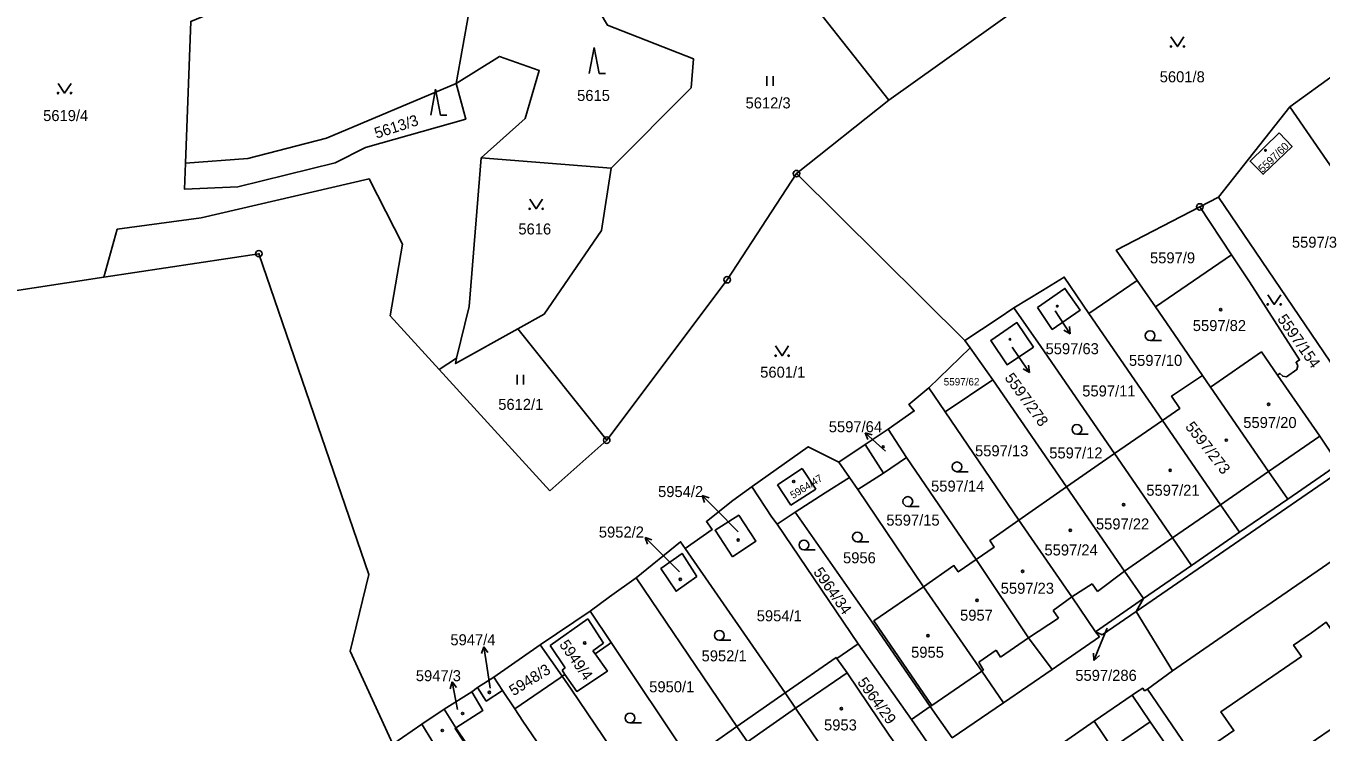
# Model space of a CAD drawing. Extents: x -644096 to -634268, y -1141430 to -1133463.
# Drawn here: x -639627.9 to -639428.1, y -1138823.8 to -1138714.8 of the extents above; entities that cross this region are included whole.
import ezdxf

# ---------------------------------------------------------------- set-up
doc = ezdxf.new("R2010")
doc.units = 0
for name, color, linetype in [('_CIVIL_CONSTRUCTION', 7, 'Continuous'), ('M_Svah_Nasyp', 7, 'Continuous'), ('M_Svah_Zarez', 7, 'Continuous'), ('svrsek_osa_sjezdy', 7, 'Continuous'), ('svrsek_osa_terminal_VRT', 7, 'Continuous'), ('svrsek_osa_VRT', 7, 'Continuous'), ('svrsek_popisy_VRT', 7, 'Continuous'), ('terminal_VRT', 7, 'Continuous')]:
    doc.layers.add(name, color=color, linetype=linetype)

msp = doc.modelspace()

# ---------------------------------------------------------------- linework, layer by layer
at = {"layer": '_CIVIL_CONSTRUCTION'}
for centre, radius in [((-639509.05, -1138737.63), 0.5), ((-639509.05, -1138737.63), 0.0303), ((-639446.84, -1138742.77), 0.5), ((-639446.84, -1138742.77), 0.0303), ((-639591.98, -1138749.98), 0.5), ((-639591.98, -1138749.98), 0.0303), ((-639519.75, -1138754), 0.5), ((-639519.75, -1138754), 0.0303), ((-639538.33, -1138778.76), 0.5), ((-639538.33, -1138778.76), 0.0303)]:
    msp.add_circle(centre, radius, dxfattribs=at)
at = {"layer": 'M_Svah_Nasyp'}
for p, q in [((-639498.45, -1138779.43), (-639495.64, -1138783.82)), ((-639436.23, -1138783.61), (-639428.33, -1138778.15)), ((-639508.19, -1138783.15), (-639511.99, -1138785.62)), ((-639506.08, -1138786.33), (-639508.19, -1138783.15)), ((-639443.63, -1138788.72), (-639436.23, -1138783.61)), ((-639511.99, -1138785.62), (-639509.93, -1138788.79)), ((-639509.93, -1138788.79), (-639506.08, -1138786.33)), ((-639443.63, -1138788.72), (-639451.03, -1138793.84)), ((-639451.03, -1138793.84), (-639458.44, -1138798.96)), ((-639462.61, -1138802.09), (-639458.44, -1138798.96)), ((-639463.42, -1138800.91), (-639466.58, -1138802.9)), ((-639462.61, -1138802.09), (-639463.42, -1138800.91)), ((-639469.44, -1138805.04), (-639466.58, -1138802.9)), ((-639468.66, -1138806.23), (-639469.44, -1138805.04)), ((-639541.22, -1138806.34), (-639547.04, -1138810.45)), ((-639541.22, -1138806.34), (-639538.81, -1138810.08)), ((-639468.66, -1138806.23), (-639473.25, -1138809.24)), ((-639473.25, -1138809.24), (-639477.57, -1138812.23)), ((-639544.71, -1138813.86), (-639547.04, -1138810.45)), ((-639538.81, -1138810.08), (-639540.45, -1138811.26)), ((-639540.45, -1138811.26), (-639540.13, -1138811.7)), ((-639478.26, -1138811.13), (-639480.94, -1138813)), ((-639477.57, -1138812.23), (-639478.26, -1138811.13)), ((-639480.94, -1138813), (-639480.22, -1138814.23)), ((-639545.22, -1138814.26), (-639544.71, -1138813.86)), ((-639544.78, -1138814.9), (-639545.22, -1138814.26)), ((-639509.18, -1138820.11), (-639501.24, -1138814.65)), ((-639480.48, -1138814.4), (-639488.18, -1138819.67)), ((-639480.22, -1138814.23), (-639480.48, -1138814.4)), ((-639509.18, -1138820.11), (-639516.63, -1138825.29)), ((-639454.47, -1138822.19), (-639460.37, -1138826.21))]:
    msp.add_line(p, q, dxfattribs=at)
at = {"layer": 'M_Svah_Zarez'}
for centre, radius in [((-639436.7, -1138734.04), 0.123), ((-639468.83, -1138758.08), 0.123), ((-639443.62, -1138758.6), 0.175), ((-639476.12, -1138763.18), 0.123), ((-639436.23, -1138773.23), 0.175), ((-639495.68, -1138779.78), 0.175), ((-639442.76, -1138778.75), 0.175), ((-639451.41, -1138783.4), 0.175), ((-639509.47, -1138785.13), 0.175), ((-639458.6, -1138788.7), 0.175), ((-639466.82, -1138792.65), 0.175), ((-639518.05, -1138794.17), 0.175), ((-639474.18, -1138799.01), 0.175), ((-639526.98, -1138800.24), 0.175), ((-639481.2, -1138803.47), 0.175), ((-639488.78, -1138808.93), 0.175), ((-639541.71, -1138810.04), 0.175), ((-639556.42, -1138817.67), 0.175), ((-639560.56, -1138820.92), 0.175), ((-639502.12, -1138820.16), 0.175), ((-639563.69, -1138823.55), 0.175)]:
    msp.add_circle(centre, radius, dxfattribs=at)
at = {"layer": 'svrsek_osa_sjezdy'}
for p, q in [((-639540.26, -1138718.17), (-639541.01, -1138722.17)), ((-639539.51, -1138722.17), (-639540.26, -1138718.17)), ((-639539.51, -1138722.17), (-639538.51, -1138722.17)), ((-639513.65, -1138724.08), (-639513.65, -1138722.58)), ((-639512.65, -1138724.08), (-639512.65, -1138722.58)), ((-639564.72, -1138724.62), (-639565.47, -1138728.62)), ((-639563.97, -1138728.62), (-639564.72, -1138724.62)), ((-639563.97, -1138728.62), (-639562.97, -1138728.62)), ((-639454.5, -1138763.37), (-639452.75, -1138763.37)), ((-639552.16, -1138770.18), (-639552.16, -1138768.68)), ((-639551.16, -1138770.18), (-639551.16, -1138768.68)), ((-639465.8, -1138777.84), (-639464.05, -1138777.84)), ((-639484.3, -1138783.62), (-639482.55, -1138783.62)), ((-639491.88, -1138788.97), (-639490.13, -1138788.97)), ((-639507.91, -1138795.67), (-639506.16, -1138795.67)), ((-639499.65, -1138794.45), (-639497.9, -1138794.45)), ((-639520.94, -1138809.63), (-639519.19, -1138809.63)), ((-639534.73, -1138822.38), (-639532.98, -1138822.38))]:
    msp.add_line(p, q, dxfattribs=at)
for points in [[(-639451.29, -1138716.52), (-639450.29, -1138718.02), (-639449.29, -1138716.52)], [(-639622.96, -1138723.7), (-639621.96, -1138725.2), (-639620.96, -1138723.7)], [(-639550.21, -1138741.56), (-639549.21, -1138743.06), (-639548.21, -1138741.56)], [(-639436.36, -1138756.31), (-639435.36, -1138757.81), (-639434.36, -1138756.31)], [(-639512.27, -1138764.22), (-639511.27, -1138765.72), (-639510.27, -1138764.22)]]:
    msp.add_lwpolyline(points, dxfattribs=at)
for centre, radius in [((-639451.29, -1138718.02), 0.1), ((-639449.29, -1138718.02), 0.1), ((-639622.96, -1138725.2), 0.1), ((-639620.96, -1138725.2), 0.1), ((-639550.21, -1138743.06), 0.1), ((-639548.21, -1138743.06), 0.1), ((-639436.36, -1138757.81), 0.1), ((-639434.36, -1138757.81), 0.1), ((-639454.5, -1138762.62), 0.75), ((-639512.27, -1138765.72), 0.1), ((-639510.27, -1138765.72), 0.1), ((-639465.8, -1138777.09), 0.75), ((-639484.3, -1138782.87), 0.75), ((-639491.88, -1138788.22), 0.75), ((-639499.65, -1138793.7), 0.75), ((-639507.91, -1138794.92), 0.75), ((-639520.94, -1138808.88), 0.75), ((-639534.73, -1138821.63), 0.75)]:
    msp.add_circle(centre, radius, dxfattribs=at)
at = {"layer": 'svrsek_osa_terminal_VRT'}
msp.add_arc((-642050.26, -1145189.6), 8802.25, 41.413152, 75.317049, dxfattribs=at)
at = {"layer": 'svrsek_popisy_VRT'}
for p, q in [((-639469.17, -1138758.78), (-639468.47, -1138759.84)), ((-639468.47, -1138759.84), (-639466.84, -1138762.36)), ((-639466.84, -1138762.36), (-639467.8, -1138761.79)), ((-639466.84, -1138762.36), (-639466.96, -1138761.24)), ((-639475.8, -1138764.43), (-639474.82, -1138765.84)), ((-639474.82, -1138765.84), (-639473.1, -1138768.3)), ((-639473.1, -1138768.3), (-639474.08, -1138767.77)), ((-639473.1, -1138768.3), (-639473.26, -1138767.19)), ((-639496.25, -1138779.62), (-639498.48, -1138777.61)), ((-639498.48, -1138777.61), (-639497.4, -1138777.91)), ((-639498.48, -1138777.61), (-639498.07, -1138778.65)), ((-639495.32, -1138780.45), (-639496.25, -1138779.62)), ((-639521.48, -1138789.42), (-639523.6, -1138787.3)), ((-639523.6, -1138787.3), (-639522.54, -1138787.65)), ((-639523.6, -1138787.3), (-639523.25, -1138788.36)), ((-639518.07, -1138792.88), (-639521.48, -1138789.42)), ((-639530.29, -1138795.88), (-639532.41, -1138793.76)), ((-639532.41, -1138793.76), (-639531.35, -1138794.11)), ((-639532.41, -1138793.76), (-639532.06, -1138794.82)), ((-639527.08, -1138799.09), (-639530.29, -1138795.88)), ((-639461.15, -1138807.75), (-639462.04, -1138809.96)), ((-639557.3, -1138810.62), (-639557.64, -1138811.68)), ((-639556.83, -1138813.58), (-639557.3, -1138810.62)), ((-639557.3, -1138810.62), (-639556.65, -1138811.53)), ((-639463.16, -1138812.74), (-639463.25, -1138811.63)), ((-639462.04, -1138809.96), (-639463.16, -1138812.74)), ((-639556.32, -1138817), (-639556.83, -1138813.58)), ((-639463.16, -1138812.74), (-639462.33, -1138812)), ((-639562.16, -1138816.03), (-639562.46, -1138817.11)), ((-639561.59, -1138818.98), (-639562.16, -1138816.03)), ((-639562.16, -1138816.03), (-639561.48, -1138816.92)), ((-639561.33, -1138820.31), (-639561.59, -1138818.98))]:
    msp.add_line(p, q, dxfattribs=at)
at = {"layer": 'terminal_VRT'}
for p, q in [((-639509.65, -1138707.43), (-639494.8, -1138726.29)), ((-639425.69, -1138722.06), (-639432.95, -1138727.35)), ((-639509.05, -1138737.63), (-639494.8, -1138726.29)), ((-639432.95, -1138727.35), (-639443.96, -1138741.28)), ((-639416.65, -1138751.02), (-639432.95, -1138727.35)), ((-639557.71, -1138735.17), (-639537.64, -1138736.78)), ((-639483.06, -1138763.39), (-639509.05, -1138737.63)), ((-639443.96, -1138741.28), (-639446.84, -1138742.77)), ((-639441.96, -1138750.18), (-639446.84, -1138742.77)), ((-639453.69, -1138758.19), (-639441.96, -1138750.18)), ((-639658.04, -1138760.04), (-639615.92, -1138753.63)), ((-639456.52, -1138754.1), (-639463.95, -1138759.21)), ((-639456.52, -1138754.1), (-639453.69, -1138758.19)), ((-639571.72, -1138759.57), (-639564.19, -1138767.84)), ((-639463.95, -1138759.21), (-639452.59, -1138775.7)), ((-639552.02, -1138761.57), (-639538.33, -1138778.76)), ((-639483.06, -1138763.39), (-639482.26, -1138764.52)), ((-639482.26, -1138764.52), (-639488.66, -1138770.67)), ((-639478.79, -1138769.43), (-639482.26, -1138764.52)), ((-639561.52, -1138766.11), (-639564.19, -1138767.84)), ((-639564.19, -1138767.84), (-639547.12, -1138786.58)), ((-639478.79, -1138769.43), (-639486.12, -1138774.4)), ((-639467.39, -1138785.95), (-639478.79, -1138769.43)), ((-639446.4, -1138768.8), (-639445.19, -1138770.58)), ((-639488.66, -1138770.67), (-639486.12, -1138774.4)), ((-639486.12, -1138774.4), (-639474.75, -1138791.12)), ((-639459.99, -1138780.82), (-639452.59, -1138775.7)), ((-639494.89, -1138777.05), (-639492.09, -1138781.42)), ((-639547.12, -1138786.58), (-639538.33, -1138778.76)), ((-639492.09, -1138781.42), (-639481.36, -1138797.19)), ((-639467.39, -1138785.95), (-639459.99, -1138780.82)), ((-639502.51, -1138782.15), (-639500.9, -1138784.49)), ((-639500.9, -1138784.49), (-639499.6, -1138786.37)), ((-639499.6, -1138786.37), (-639489.48, -1138801.38)), ((-639474.75, -1138791.12), (-639467.39, -1138785.95)), ((-639433.26, -1138787.86), (-639440.69, -1138792.97)), ((-639509.24, -1138789.88), (-639512.01, -1138791.72)), ((-639512.01, -1138791.72), (-639499.52, -1138810.17)), ((-639466.58, -1138802.9), (-639474.75, -1138791.12)), ((-639448.11, -1138798.08), (-639440.69, -1138792.97)), ((-639510.81, -1138817.72), (-639526.21, -1138795.46)), ((-639455.53, -1138803.19), (-639448.11, -1138798.08)), ((-639462.95, -1138808.31), (-639466.58, -1138802.9)), ((-639462.95, -1138808.31), (-639455.53, -1138803.19)), ((-639456.68, -1138805.2), (-639455.53, -1138803.19)), ((-639548.61, -1138810.33), (-639540.89, -1138805.15)), ((-639540.89, -1138805.15), (-639537.65, -1138809.99)), ((-639456.68, -1138805.2), (-639461.88, -1138808.77)), ((-639451.06, -1138814.33), (-639456.68, -1138805.2)), ((-639469.62, -1138814.15), (-639462.32, -1138809.09)), ((-639462.32, -1138809.09), (-639462.95, -1138808.31)), ((-639461.88, -1138808.77), (-639462.95, -1138808.31)), ((-639555.76, -1138815.31), (-639548.61, -1138810.33)), ((-639548.61, -1138810.33), (-639545.2, -1138815.19)), ((-639525.56, -1138828.06), (-639537.65, -1138809.99)), ((-639499.52, -1138810.17), (-639502.83, -1138812.42)), ((-639491.33, -1138821.87), (-639499.52, -1138810.17)), ((-639558.24, -1138816.91), (-639555.76, -1138815.31)), ((-639554.39, -1138817.38), (-639555.76, -1138815.31)), ((-639469.62, -1138814.15), (-639477.14, -1138819.29)), ((-639454.91, -1138817.15), (-639451.06, -1138814.33)), ((-639563.38, -1138820.27), (-639559.12, -1138817.6)), ((-639559.12, -1138817.6), (-639558.24, -1138816.91)), ((-639552.51, -1138820.23), (-639554.39, -1138817.38)), ((-639510.81, -1138817.72), (-639518.25, -1138822.95)), ((-639454.91, -1138817.15), (-639423.12, -1138863.83)), ((-639463.12, -1138822.13), (-639457.28, -1138818.09)), ((-639566.85, -1138822.59), (-639563.38, -1138820.27)), ((-639561.6, -1138823.13), (-639563.38, -1138820.27)), ((-639488.45, -1138819.84), (-639491.33, -1138821.87)), ((-639571.3, -1138825.68), (-639566.85, -1138822.59)), ((-639547.95, -1138843.22), (-639561.6, -1138823.13)), ((-639525.56, -1138828.06), (-639518.25, -1138822.95)), ((-639468.36, -1138825.74), (-639463.12, -1138822.13))]:
    msp.add_line(p, q, dxfattribs=at)
for points in [[(-639494.8, -1138726.29), (-639474.95, -1138712.16), (-639440.61, -1138670.43), (-639434.02, -1138666.69)], [(-639509.65, -1138707.43), (-639524.93, -1138705.55), (-639556.06, -1138698.89), (-639566.31, -1138699.23), (-639578.21, -1138702.95), (-639589.87, -1138708.93), (-639602.5, -1138714.14), (-639603.3, -1138736)], [(-639561.57, -1138723.74), (-639559.58, -1138712.84), (-639553.95, -1138710), (-639539.34, -1138712.83), (-639538.23, -1138714.72), (-639524.94, -1138719.91), (-639525.32, -1138724.38), (-639537.64, -1138736.78)], [(-639561.57, -1138723.74), (-639554.89, -1138719.54), (-639548.74, -1138721.74), (-639550.88, -1138729.11), (-639557.71, -1138735.17)], [(-639603.3, -1138736), (-639603.45, -1138740.04), (-639595.22, -1138739.65), (-639580.19, -1138735.95), (-639575.54, -1138733.59), (-639560.08, -1138729.22), (-639561.57, -1138723.74)], [(-639603.3, -1138736), (-639593.68, -1138735.3), (-639581.55, -1138732.14), (-639561.57, -1138723.74)], [(-639434.58, -1138731.36), (-639432.6, -1138733.43), (-639437.08, -1138737.73), (-639439.07, -1138735.71), (-639434.58, -1138731.36)], [(-639557.71, -1138735.17), (-639559.56, -1138758.11), (-639561.52, -1138766.11)], [(-639537.64, -1138736.78), (-639539.12, -1138746.4), (-639547.97, -1138759.31), (-639552.02, -1138761.57)], [(-639509.05, -1138737.63), (-639519.75, -1138754), (-639538.33, -1138778.76)], [(-639615.92, -1138753.63), (-639613.83, -1138746.2), (-639600.91, -1138744.44), (-639574.97, -1138738.43), (-639569.81, -1138748.51), (-639571.72, -1138759.57)], [(-639443.96, -1138741.28), (-639425.8, -1138767.98), (-639423.01, -1138766.02), (-639418.69, -1138772.34), (-639420.39, -1138773.5), (-639417.35, -1138777.94)], [(-639446.84, -1138742.77), (-639459.73, -1138749.44), (-639456.52, -1138754.1)], [(-639615.92, -1138753.63), (-639591.98, -1138749.98), (-639575.02, -1138799.47), (-639577.91, -1138811.29), (-639571.3, -1138825.68)], [(-639434.85, -1138768.72), (-639434.47, -1138768.46), (-639434.05, -1138768.89), (-639433.46, -1138768.97), (-639431.86, -1138767.87), (-639431.73, -1138767.28), (-639431.99, -1138766.74), (-639431.44, -1138766.37), (-639439.17, -1138754.34), (-639441.96, -1138750.18)], [(-639463.95, -1138759.21), (-639467.75, -1138753.6), (-639471.09, -1138755.64), (-639475.51, -1138758.33)], [(-639471.89, -1138758.3), (-639467.64, -1138755.34), (-639465.31, -1138758.7), (-639469.59, -1138761.67), (-639471.89, -1138758.3)], [(-639475.51, -1138758.33), (-639477.95, -1138759.97), (-639483.06, -1138763.39)], [(-639475.51, -1138758.33), (-639471.37, -1138764.32), (-639459.99, -1138780.82)], [(-639446.4, -1138768.8), (-639450.73, -1138762.46), (-639453.69, -1138758.19)], [(-639561.52, -1138766.11), (-639561.63, -1138766.93), (-639552.02, -1138761.57)], [(-639472.5, -1138764.4), (-639476.57, -1138767.13), (-639479.08, -1138763.36), (-639475.05, -1138760.61), (-639472.5, -1138764.4)], [(-639434.85, -1138768.72), (-639437.33, -1138765.15), (-639445.19, -1138770.58)], [(-639452.59, -1138775.7), (-639449.93, -1138773.86), (-639451.18, -1138771.96), (-639446.4, -1138768.8)], [(-639433.26, -1138787.86), (-639425.43, -1138782.46), (-639428.33, -1138778.15), (-639434.85, -1138768.72)], [(-639488.66, -1138770.67), (-639491.73, -1138773.26), (-639490.89, -1138774.25), (-639494.89, -1138777.05)], [(-639445.19, -1138770.58), (-639436.23, -1138783.61), (-639433.26, -1138787.86)], [(-639440.69, -1138792.97), (-639443.63, -1138788.72), (-639452.59, -1138775.7)], [(-639494.89, -1138777.05), (-639498.45, -1138779.43), (-639502.51, -1138782.15)], [(-639515.91, -1138785.9), (-639507.23, -1138779.78), (-639502.51, -1138782.15)], [(-639456.68, -1138805.2), (-639424.68, -1138783.18), (-639418.9, -1138779.24), (-639417.24, -1138778.11), (-639417.35, -1138777.94)], [(-639492.09, -1138781.42), (-639495.64, -1138783.82), (-639499.6, -1138786.37)], [(-639459.99, -1138780.82), (-639451.03, -1138793.84), (-639448.11, -1138798.08)], [(-639500.9, -1138784.49), (-639504.64, -1138786.89), (-639509.24, -1138789.88)], [(-639526.21, -1138795.46), (-639522.05, -1138792.52), (-639522.95, -1138791.31), (-639518.87, -1138788.08), (-639515.91, -1138785.9)], [(-639512.01, -1138791.72), (-639512.84, -1138790.65), (-639515.91, -1138786.03), (-639515.91, -1138785.9)], [(-639455.53, -1138803.19), (-639458.44, -1138798.96), (-639467.39, -1138785.95)], [(-639518.91, -1138796.76), (-639521.6, -1138792.66), (-639517.96, -1138790.34), (-639515.34, -1138794.36), (-639518.91, -1138796.76)], [(-639509.24, -1138789.88), (-639497.37, -1138806.81), (-639488.45, -1138819.84)], [(-639474.75, -1138791.12), (-639479.21, -1138794.25), (-639478.55, -1138795.24), (-639481.36, -1138797.19)], [(-639533.8, -1138799.97), (-639526.92, -1138794.43), (-639526.21, -1138795.46)], [(-639422.45, -1138795.38), (-639426.43, -1138797.36), (-639436.49, -1138804.29), (-639437.73, -1138805.14), (-639451.06, -1138814.33)], [(-639524.4, -1138799.77), (-639527.62, -1138802.07), (-639529.96, -1138798.57), (-639526.71, -1138796.22), (-639524.4, -1138799.77)], [(-639489.48, -1138801.38), (-639484.78, -1138798.1), (-639484.1, -1138799.08), (-639481.36, -1138797.19)], [(-639481.36, -1138797.19), (-639473.25, -1138809.24), (-639469.62, -1138814.15)], [(-639540.89, -1138805.15), (-639537.89, -1138802.94), (-639533.8, -1138799.97)], [(-639518.25, -1138822.95), (-639521.17, -1138818.63), (-639533.8, -1138799.97)], [(-639489.48, -1138801.38), (-639497.12, -1138806.61), (-639488.18, -1138819.67), (-639488.45, -1138819.84)], [(-639477.14, -1138819.29), (-639480.48, -1138814.4), (-639489.48, -1138801.38)], [(-639403.68, -1138820.45), (-639414.58, -1138804.44), (-639424.43, -1138811.1), (-639427.33, -1138806.84), (-639429.63, -1138808.48), (-639432.36, -1138810.36), (-639431.15, -1138812.13), (-639443.57, -1138820.66), (-639441.57, -1138823.57), (-639444.04, -1138825.27), (-639439.35, -1138832.09), (-639430.96, -1138826.33), (-639424.64, -1138821.99), (-639423.64, -1138823.45), (-639418.37, -1138819.84), (-639413.39, -1138827.09), (-639403.68, -1138820.45)], [(-639537.65, -1138809.99), (-639538.12, -1138810.31), (-639540.13, -1138811.7), (-639538.21, -1138814.37), (-639542.96, -1138817.51), (-639544.78, -1138814.9), (-639545.2, -1138815.19)], [(-639502.83, -1138812.42), (-639502.95, -1138812.26), (-639510.81, -1138817.72)], [(-639491.38, -1138829.06), (-639494.75, -1138824.25), (-639501.24, -1138814.65), (-639502.83, -1138812.42)], [(-639545.2, -1138815.19), (-639545.53, -1138815.42), (-639552.51, -1138820.23)], [(-639532.76, -1138833.54), (-639543.8, -1138817.19), (-639545.2, -1138815.19)], [(-639559.12, -1138817.6), (-639557.41, -1138820.46), (-639561.6, -1138823.13)], [(-639554.39, -1138817.38), (-639556.91, -1138819.01), (-639558.24, -1138816.91)], [(-639499.34, -1138834.57), (-639502.69, -1138829.74), (-639503.1, -1138829.15), (-639509.18, -1138820.11), (-639510.81, -1138817.72)], [(-639457.28, -1138818.09), (-639456.62, -1138817.62), (-639455.64, -1138817.02), (-639455.35, -1138817.42), (-639454.91, -1138817.15)], [(-639477.14, -1138819.29), (-639485.02, -1138824.66), (-639488.45, -1138819.84)], [(-639450, -1138841.48), (-639447.68, -1138839.73), (-639448.13, -1138839.06), (-639444.58, -1138836.62), (-639446.2, -1138834.21), (-639454.47, -1138822.19), (-639457.28, -1138818.09)], [(-639538.61, -1138840.6), (-639551.25, -1138822.13), (-639552.51, -1138820.23)], [(-639561.6, -1138823.13), (-639561.71, -1138823.22), (-639560.44, -1138825.18), (-639563.9, -1138827.37), (-639566.85, -1138822.59)], [(-639506.87, -1138839.66), (-639510.51, -1138834.25), (-639516.63, -1138825.29), (-639518.25, -1138822.95)], [(-639491.33, -1138821.87), (-639487.95, -1138826.67), (-639491.38, -1138829.06)], [(-639463.12, -1138822.13), (-639460.37, -1138826.21), (-639452.11, -1138838.22), (-639450, -1138841.48)]]:
    msp.add_lwpolyline(points, dxfattribs=at)

# ---------------------------------------------------------------- texts
at = {"layer": 'svrsek_osa_VRT'}
for s, height, p in [('5601/8', 1.7, (-639453.02, -1138723.54)), ('5615', 1.7, (-639542.89, -1138726.42)), ('5612/3', 1.7, (-639516.91, -1138727.57)), ('5619/4', 1.7, (-639625.26, -1138729.52)), ('5616', 1.7, (-639551.95, -1138747.02)), ('5597/3', 1.7, (-639432.63, -1138749.06)), ('5597/9', 1.7, (-639454.52, -1138751.47)), ('5597/82', 1.7, (-639447.92, -1138761.92)), ('5597/63', 1.7, (-639470.63, -1138765.49)), ('5597/10', 1.7, (-639457.77, -1138767.29)), ('5601/1', 1.7, (-639514.65, -1138769.11)), ('5597/62', 1.14, (-639486.34, -1138770.31)), ('5597/11', 1.7, (-639464.97, -1138772.01)), ('5612/1', 1.7, (-639555.06, -1138774.08)), ('5597/64', 1.7, (-639504.07, -1138777.53)), ('5597/20', 1.7, (-639440.13, -1138776.88)), ('5597/13', 1.7, (-639481.51, -1138781.24)), ('5597/12', 1.7, (-639470.06, -1138781.57)), ('5954/2', 1.7, (-639530.4, -1138787.53)), ('5597/14', 1.7, (-639488.29, -1138786.69)), ('5597/21', 1.7, (-639455.09, -1138787.33)), ('5597/15', 1.7, (-639495.19, -1138791.94)), ('5597/22', 1.7, (-639462.86, -1138792.53)), ('5952/2', 1.7, (-639539.54, -1138793.78)), ('5597/24', 1.7, (-639470.8, -1138796.54)), ('5956', 1.7, (-639501.87, -1138797.75)), ('5597/23', 1.7, (-639477.55, -1138802.45)), ('5954/1', 1.7, (-639515.18, -1138806.7)), ('5957', 1.7, (-639483.82, -1138806.61)), ('5947/4', 1.7, (-639562.44, -1138810.4)), ('5952/1', 1.7, (-639523.69, -1138812.88)), ('5955', 1.7, (-639491.37, -1138812.32)), ('5947/3', 1.7, (-639567.77, -1138815.94)), ('5597/286', 1.7, (-639466.04, -1138815.89)), ('5950/1', 1.7, (-639531.77, -1138817.65)), ('5953', 1.7, (-639504.8, -1138823.54))]:
    msp.add_text(s, height=height, dxfattribs=at).set_placement(p)
for s, height, rotation, p in [('5613/3', 1.7, 18, (-639573.83, -1138732.25)), ('5597/60', 1.19, 44, (-639437.13, -1138737.54)), ('5597/154', 1.7, 305, (-639434.96, -1138760.06)), ('5597/278', 1.7, 306, (-639477.03, -1138769.15)), ('5597/273', 1.7, 308, (-639449.17, -1138776.71)), ('5964/47', 1.14, 32, (-639509.58, -1138787.85)), ('5964/34', 1.7, 305, (-639506.53, -1138799.11)), ('5949/4', 1.7, 305, (-639545.72, -1138810.3)), ('5948/3', 1.7, 32, (-639552.71, -1138818.28)), ('5964/29', 1.7, 306, (-639499.75, -1138816.11))]:
    msp.add_text(s, height=height, rotation=rotation, dxfattribs=at).set_placement(p)

doc.saveas('drawing.dxf')
